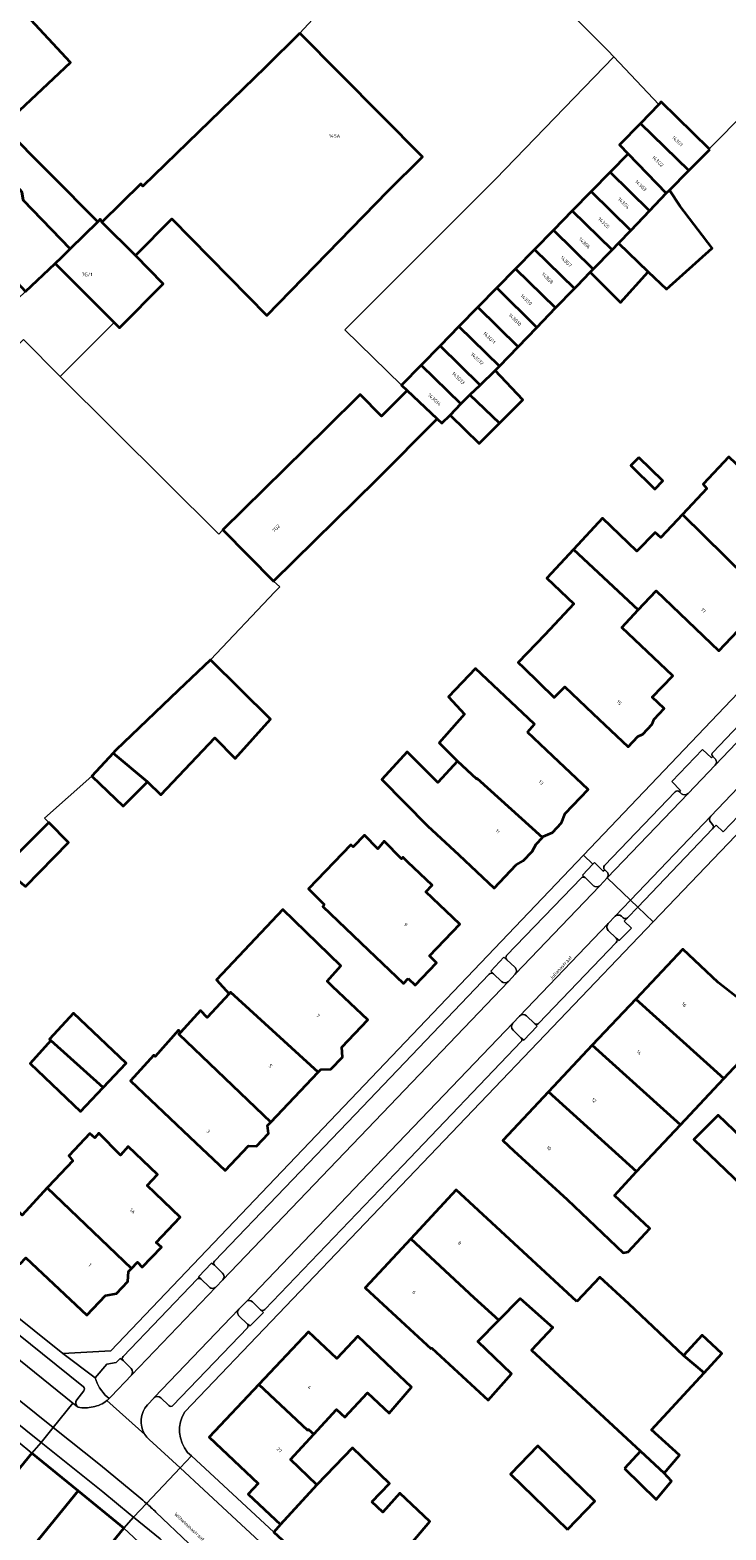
# Model space of a CAD drawing. Header units: metres. Extents: x 197700 to 204338, y 317132 to 325229.
# Tile 850 of 1056: x 202898 to 202970, y 319958 to 320112. Entities that reach past the tile are written whole.
import ezdxf
from ezdxf.enums import TextEntityAlignment as Align

# ---------------------------------------------------------------- set-up
doc = ezdxf.new("R2010")
doc.units = ezdxf.units.M
for name, color, linetype, lineweight in [('B-WE-GR-BEPLANTING_CULTUUR_HEESTERS-GV', 90, 'Continuous', 18), ('B-WE-IE-TERREINAFSCHEIDING_KUNSTMATIG_HEKWERK-G', 20, 'IE-TERREINAFSCHEIDING-KUNSTMATIG', 18), ('B-WE-IE-TERREINAFSCHEIDING_KUNSTMATIG_MUUR-G', 90, 'IE-TERREINAFSCHEIDING-KUNSTMATIG-DICHT', 18), ('B-WE-OG-BEBOUWING-GV', 7, 'Continuous', 35), ('B-WE-OG-BEBOUWING-T18', 10, 'Continuous', 18), ('B-WE-OG-TERREIN_ERF-GV', 7, 'Continuous', 18), ('B-WE-OG-TOPOGRAFIE-T18', 10, 'Continuous', 18), ('B-WE-VH-VERHARDING_BETONSTRAATSTEEN-GV', 252, 'Continuous', 18), ('B-WE-VH-VERHARDING_GESLOTEN-GV', 252, 'Continuous', 18), ('B-WE-VH-VERHARDING_STRAATBAKSTEEN-GV', 252, 'Continuous', 18), ('B-WE-VH-VERHARDING_TEGEL-GV', 252, 'Continuous', 18)]:
    doc.layers.add(name, color=color, linetype=linetype, lineweight=lineweight)
doc.styles.add('NLCS-ISO-M200-T18', font='NLCS-ISO.ttf', dxfattribs={"height": 0.36})
doc.linetypes.add('IE-TERREINAFSCHEIDING-KUNSTMATIG', pattern='A,4,[82,NLCS.SHX,S=0.75,R=90,X=0,Y=0],4,-2', length=10)
doc.linetypes.add('IE-TERREINAFSCHEIDING-KUNSTMATIG-DICHT', pattern='A,8,-1,[82,NLCS.SHX,S=0.75,R=90,X=0,Y=0],-1', length=10)

msp = doc.modelspace()

# ---------------------------------------------------------------- linework, layer by layer
at = {"layer": 'B-WE-GR-BEPLANTING_CULTUUR_HEESTERS-GV'}
for points in [[(202968.773, 320037.323), (202968.551, 320037.529), (202968.431, 320037.383), (202967.512, 320038.25), (202964.328, 320034.93), (202965.236, 320034.021), (202965.118, 320033.896)], [(202966.025, 320033.711), (202968.817, 320036.641)], [(202971.169, 320034.34), (202968.351, 320031.39)], [(202968.541, 320030.082), (202968.904, 320030.457), (202969.615, 320029.762), (202972.795, 320033.069), (202971.863, 320034.024), (202971.983, 320034.144), (202971.82, 320034.307)], [(202965.118, 320033.896), (202965.323, 320033.69)], [(202968.379, 320030.702), (202968.537, 320030.523)], [(202957.629, 320025.696), (202957.429, 320025.869), (202957.289, 320025.729), (202956.376, 320026.615), (202956.206, 320026.433), (202955.149, 320025.304), (202955.439, 320025.021), (202956.268, 320024.221)], [(202956.923, 320024.223), (202957.692, 320025.016)], [(202958.501, 320021.086), (202957.775, 320020.329)], [(202957.779, 320019.612), (202958.617, 320018.807), (202958.931, 320018.581), (202960.177, 320019.866), (202959.446, 320020.557), (202959.765, 320020.908)], [(202959.335, 320020.914), (202959.161, 320021.084)], [(202948.165, 320015.828), (202947.36, 320016.587), (202947.048, 320016.849), (202945.704, 320015.423), (202945.971, 320015.139)], [(202945.971, 320015.139), (202946.825, 320014.35)], [(202947.515, 320014.361), (202948.22, 320015.126)], [(202948.674, 320010.809), (202947.979, 320010.082)], [(202950.195, 320010.037), (202949.379, 320010.823)], [(202947.997, 320009.366), (202948.801, 320008.579), (202948.814, 320008.569), (202949.125, 320008.334), (202950.48, 320009.756), (202950.195, 320010.037)], [(202918.092, 319984.352), (202917.259, 319985.154), (202916.957, 319985.379), (202915.608, 319983.982), (202915.892, 319983.729), (202916.72, 319982.924)], [(202917.41, 319982.913), (202918.127, 319983.651)], [(202920.478, 319981.372), (202919.758, 319980.626)], [(202919.81, 319979.924), (202920.636, 319979.141), (202920.666, 319979.106), (202920.941, 319978.911), (202922.311, 319980.296), (202922.009, 319980.571), (202921.995, 319980.582), (202921.181, 319981.395)], [(202908.689, 319974.522), (202907.859, 319975.352), (202907.551, 319975.576), (202907.139, 319975.138), (202906.18, 319974.971), (202904.98, 319973.563), (202905.183, 319973.01), (202905.433, 319972.559), (202906.026, 319971.772), (202906.42, 319971.443)], [(202906.42, 319971.443), (202906.628, 319971.666), (202908.717, 319973.851)]]:
    msp.add_lwpolyline(points, dxfattribs=at)
for points in [[(202968.817, 320036.641, 0.416392), (202968.773, 320037.323)], [(202965.323, 320033.69, 0.3919083), (202966.025, 320033.711)], [(202968.351, 320031.39, 0.41259), (202968.379, 320030.702)], [(202968.537, 320030.523, -0.3991835), (202968.541, 320030.082)], [(202957.692, 320025.016, 0.3867153), (202957.629, 320025.696)], [(202956.268, 320024.221, 0.354213), (202956.923, 320024.223)], [(202957.775, 320020.329, 0.3905004), (202957.779, 320019.612)], [(202959.161, 320021.084, 0.360599), (202958.501, 320021.086)], [(202959.765, 320020.908, -0.3813305), (202959.335, 320020.914)], [(202948.22, 320015.126, 0.4344845), (202948.165, 320015.828)], [(202946.825, 320014.35, 0.3810749), (202947.515, 320014.361)], [(202949.379, 320010.823, 0.4030078), (202948.674, 320010.809)], [(202947.979, 320010.082, 0.4052082), (202947.997, 320009.366)], [(202918.127, 319983.651, 0.4119035), (202918.092, 319984.352)], [(202916.72, 319982.924, 0.4160299), (202917.41, 319982.913)], [(202921.181, 319981.395, 0.3971674), (202920.478, 319981.372)], [(202919.758, 319980.626, 0.4220919), (202919.81, 319979.924)], [(202908.717, 319973.851, 0.3935687), (202908.689, 319974.522)]]:
    msp.add_lwpolyline(points, format="xyb", dxfattribs=at)
at = {"layer": 'B-WE-IE-TERREINAFSCHEIDING_KUNSTMATIG_HEKWERK-G'}
for points in [[(202958.356, 320109.515), (202957.764, 320110.194), (202954.227, 320113.727), (202962.135, 320121.478)], [(202923.345, 320055.555), (202923.976, 320054.986), (202923.464, 320054.459)], [(202923.464, 320054.459), (202916.87, 320047.478)], [(202904.652, 320035.487), (202899.774, 320031.182)]]:
    msp.add_lwpolyline(points, dxfattribs=at)
at = {"layer": 'B-WE-IE-TERREINAFSCHEIDING_KUNSTMATIG_MUUR-G'}
msp.add_lwpolyline([(202900.221, 320030.726), (202899.774, 320031.182)], dxfattribs=at)
at = {"layer": 'B-WE-OG-BEBOUWING-GV'}
for points in [[(202889.199, 320104.77), (202894.02, 320099.61), (202897.444, 320095.639), (202897.574, 320094.765), (202902.403, 320089.766), (202905.244, 320092.561), (202895.472, 320102.389), (202902.461, 320108.949), (202895.166, 320116.759), (202891.753, 320120.413), (202882.506, 320111.778), (202888.569, 320105.299), (202888.641, 320105.367)], [(202900.86, 320088.247), (202901.51, 320088.887), (202902.403, 320089.766), (202897.574, 320094.765), (202897.444, 320095.639), (202894.02, 320099.61), (202892.469, 320098.026), (202891.043, 320097.923), (202886.858, 320102.479), (202889.199, 320104.77), (202888.641, 320105.367), (202888.569, 320105.299), (202882.506, 320111.778), (202877.524, 320107.112), (202883.692, 320100.098), (202883.882, 320100.278), (202885.651, 320098.314), (202888.56, 320095.139), (202894.392, 320089.052), (202897.813, 320085.378)], [(202926.054, 320111.967), (202922.502, 320108.448), (202909.905, 320096.222), (202909.676, 320096.455), (202905.675, 320092.523), (202909.129, 320089.095), (202912.892, 320092.865), (202922.65, 320082.909), (202935.126, 320095.705), (202938.678, 320099.224)], [(202968.268, 320099.998), (202968.195, 320100.069), (202963.242, 320104.879), (202963, 320104.631), (202961.101, 320102.678), (202966.098, 320097.826)], [(202959.838, 320099.544), (202963.775, 320095.487), (202964.086, 320095.812), (202966.098, 320097.826), (202961.101, 320102.678), (202958.963, 320100.48)], [(202963.775, 320095.487), (202959.838, 320099.544), (202957.978, 320097.644), (202962.035, 320093.671)], [(202957.978, 320097.644), (202956.034, 320095.66), (202960.113, 320091.665), (202962.035, 320093.671)], [(202956.034, 320095.66), (202954.09, 320093.675), (202958.185, 320089.665), (202958.845, 320090.342), (202960.113, 320091.665)], [(202961.908, 320087.392), (202963.794, 320085.613), (202968.487, 320089.84), (202965.154, 320094.206), (202964.086, 320095.812), (202963.775, 320095.487), (202962.035, 320093.671), (202960.113, 320091.665), (202958.845, 320090.342)], [(202900.86, 320088.247), (202906.938, 320082.181), (202907.472, 320081.649), (202911.974, 320086.155), (202909.129, 320089.095), (202905.675, 320092.523), (202905.485, 320092.803), (202905.244, 320092.561), (202902.403, 320089.766), (202901.51, 320088.887)], [(202956.245, 320087.676), (202958.185, 320089.665), (202954.09, 320093.675), (202952.146, 320091.69)], [(202952.146, 320091.69), (202950.203, 320089.705), (202954.313, 320085.68), (202954.593, 320085.97), (202955.941, 320087.363), (202956.245, 320087.676)], [(202950.203, 320089.705), (202948.259, 320087.721), (202952.383, 320083.682), (202954.313, 320085.68)], [(202958.185, 320089.665), (202956.245, 320087.676), (202955.941, 320087.363), (202957.498, 320085.803), (202959.056, 320084.243), (202961.908, 320087.392), (202958.845, 320090.342)], [(202950.452, 320081.684), (202952.383, 320083.682), (202948.259, 320087.721), (202946.315, 320085.736)], [(202948.522, 320079.687), (202950.452, 320081.684), (202946.315, 320085.736), (202944.371, 320083.751)], [(202946.591, 320077.689), (202948.522, 320079.687), (202944.371, 320083.751), (202942.428, 320081.766)], [(202946.154, 320077.236), (202946.591, 320077.689), (202942.428, 320081.766), (202940.484, 320079.782), (202944.603, 320075.747)], [(202942.625, 320073.797), (202943.538, 320074.725), (202944.603, 320075.747), (202940.484, 320079.782), (202938.54, 320077.797)], [(202938.54, 320077.797), (202936.513, 320075.727), (202937.097, 320075.179), (202940.179, 320072.284), (202940.677, 320071.816), (202941.51, 320072.663), (202942.625, 320073.797)], [(202946.154, 320077.236), (202944.603, 320075.747), (202943.538, 320074.725), (202946.587, 320071.812), (202948.993, 320074.219)], [(202928.742, 320071.286), (202918.138, 320060.842), (202923.345, 320055.555), (202933.949, 320065.999), (202940.179, 320072.284), (202937.097, 320075.179), (202934.462, 320072.555), (202932.248, 320074.778)], [(202943.538, 320074.725), (202942.625, 320073.797), (202941.51, 320072.663), (202944.5, 320069.724), (202946.587, 320071.812)], [(202960.93, 320068.291), (202960.116, 320067.456), (202962.589, 320065.042), (202963.404, 320065.876)], [(202974.767, 320054.246), (202975.252, 320053.788), (202976.327, 320053.87), (202977.403, 320055.022), (202977.403, 320056.079), (202976.922, 320056.5), (202979.642, 320059.344), (202976.029, 320062.799), (202970.219, 320068.355), (202967.551, 320065.553), (202967.948, 320065.115), (202965.444, 320062.435), (202974.273, 320053.729)], [(202965.444, 320062.435), (202963.219, 320060.052), (202962.615, 320060.584), (202960.747, 320058.646), (202957.215, 320062.037), (202954.215, 320058.811), (202960.893, 320052.603), (202962.718, 320054.552), (202969.165, 320048.387), (202971.801, 320051.144), (202972.287, 320050.687), (202973.366, 320050.762), (202974.531, 320051.917), (202974.519, 320052.976), (202974.003, 320053.447), (202974.273, 320053.729)], [(202949.069, 320046.67), (202952.241, 320043.584), (202953.34, 320044.671), (202956.211, 320041.956), (202959.844, 320038.521), (202960.836, 320039.57), (202961.344, 320039.814), (202962.316, 320040.853), (202962.541, 320041.374), (202963.552, 320042.444), (202962.302, 320043.626), (202964.435, 320045.835), (202959.195, 320050.788), (202960.893, 320052.603), (202954.215, 320058.811), (202951.488, 320055.879), (202954.242, 320053.246), (202951.274, 320050.044), (202948.515, 320047.209)], [(202910.377, 320034.898), (202911.735, 320033.559), (202917.318, 320039.454), (202919.406, 320037.308), (202923.039, 320041.346), (202916.87, 320047.478), (202913.544, 320044.306), (202907.107, 320038.166), (202907.059, 320038.114), (202906.843, 320037.877)], [(202949.501, 320040.029), (202950.215, 320040.834), (202944.119, 320046.572), (202941.348, 320043.65), (202942.989, 320041.869), (202940.407, 320038.928), (202942.266, 320037.032), (202944.253, 320035.219), (202944.294, 320035.262), (202951.023, 320029.187), (202951.112, 320029.28), (202952.066, 320029.694), (202952.995, 320030.679), (202953.366, 320031.65), (202955.715, 320034.12), (202952.092, 320037.565)], [(202910.377, 320034.898), (202906.843, 320037.877), (202904.652, 320035.487), (202907.854, 320032.397)], [(202948.333, 320026.358), (202949.05, 320026.787), (202949.974, 320027.737), (202950.364, 320028.494), (202951.023, 320029.187), (202944.294, 320035.262), (202944.253, 320035.219), (202942.266, 320037.032), (202940.242, 320034.843), (202937.109, 320037.981), (202934.48, 320035.15), (202939.184, 320030.388), (202942.421, 320027.396), (202946.044, 320023.951)], [(202897.449, 320024.453), (202897.797, 320024.145), (202902.223, 320028.684), (202900.221, 320030.726), (202897.314, 320027.795), (202895.63, 320026.066)], [(202937.204, 320014.674), (202937.915, 320013.981), (202940.122, 320016.299), (202939.411, 320016.991), (202942.515, 320020.25), (202939.016, 320023.577), (202939.67, 320024.273), (202937.173, 320026.656), (202936.66, 320027.146), (202936.507, 320026.998), (202934.748, 320028.796), (202934.085, 320028.007), (202932.72, 320029.428), (202931.54, 320028.204), (202931.308, 320028.441), (202926.94, 320023.896), (202928.566, 320022.295), (202928.406, 320022.077), (202933.096, 320017.611), (202936.717, 320014.163)], [(202929.42, 320013.858), (202928.856, 320014.393), (202930.283, 320015.972), (202924.296, 320021.757), (202917.472, 320014.518), (202918.78, 320013.109), (202918.929, 320013.27), (202927.932, 320005.021), (202928.21, 320005.315), (202929.252, 320005.341), (202930.455, 320006.564), (202930.372, 320007.594), (202933.048, 320010.417)], [(202969.115, 320014.259), (202965.475, 320017.687), (202960.634, 320012.547), (202969.684, 320004.381), (202971.807, 320006.652), (202975.666, 320003.008), (202978.234, 320005.832), (202972.245, 320011.438), (202972.43, 320011.658)], [(202918.78, 320013.109), (202916.511, 320010.667), (202915.818, 320011.368), (202913.765, 320009.122), (202913.584, 320008.924), (202923.056, 319999.88), (202927.932, 320005.021), (202918.929, 320013.27)], [(202969.684, 320004.381), (202960.634, 320012.547), (202956.155, 320007.793), (202965.223, 319999.608)], [(202905.815, 320003.466), (202908.161, 320005.953), (202902.744, 320011.093), (202900.282, 320008.425), (202900.436, 320008.278)], [(202914.71, 319998.379), (202918.356, 319994.922), (202920.752, 319997.449), (202921.594, 319997.415), (202922.834, 319998.729), (202922.728, 319999.534), (202923.056, 319999.88), (202913.584, 320008.924), (202913.765, 320009.122), (202913.576, 320009.344), (202911.164, 320006.637), (202911.029, 320006.763), (202908.634, 320004.14)], [(202900.436, 320008.278), (202898.279, 320005.934), (202903.469, 320000.978), (202905.815, 320003.466)], [(202960.722, 319994.793), (202965.223, 319999.608), (202956.155, 320007.793), (202951.633, 320002.992)], [(202959.861, 319986.526), (202962.061, 319988.929), (202958.424, 319992.334), (202960.722, 319994.793), (202951.633, 320002.992), (202946.942, 319998.011), (202948.087, 319996.932), (202953.582, 319991.91), (202959.321, 319986.432)], [(202972.319, 319992.64), (202974.812, 319995.141), (202969.115, 320000.596), (202966.621, 319998.094)], [(202900.162, 319993.227), (202900.051, 319993.109), (202908.713, 319984.828), (202909.329, 319985.472), (202909.81, 319984.969), (202911.799, 319987.025), (202911.279, 319987.512), (202913.747, 319990.092), (202910.329, 319993.361), (202911.407, 319994.488), (202908.372, 319997.391), (202907.576, 319996.476), (202905.358, 319998.74), (202904.952, 319998.284), (202904.443, 319998.726), (202902.275, 319996.403), (202902.685, 319995.92)], [(202894.659, 319992.938), (202892.067, 319990.159), (202897.259, 319985.318), (202897.845, 319985.937), (202904.119, 319980.025), (202906.064, 319982.059), (202907.171, 319982.251), (202908.34, 319983.48), (202908.425, 319984.527), (202908.713, 319984.828), (202900.051, 319993.109), (202897.457, 319990.328)], [(202954.562, 319981.419), (202945.802, 319989.534), (202942.134, 319992.932), (202937.461, 319987.887), (202944.009, 319981.809), (202946.52, 319979.491), (202948.735, 319981.75), (202952.088, 319978.76), (202949.889, 319976.404), (202961.115, 319966.018), (202963.551, 319963.764), (202965.139, 319965.613), (202962.246, 319968.231), (202967.672, 319974.089), (202965.533, 319975.874), (202959.908, 319981.178), (202956.945, 319983.929)], [(202939.571, 319976.56), (202939.647, 319976.639), (202945.435, 319971.265), (202947.83, 319973.976), (202944.366, 319977.294), (202946.52, 319979.491), (202944.009, 319981.809), (202937.461, 319987.887), (202932.787, 319982.841), (202936.456, 319979.444)], [(202921.818, 319972.875), (202926.854, 319968.183), (202926.929, 319968.264), (202927.487, 319967.763), (202929.831, 319970.305), (202930.693, 319969.522), (202933.018, 319972.043), (202935.233, 319969.936), (202937.545, 319972.617), (202935.644, 319974.411), (202932.008, 319977.843), (202929.846, 319975.553), (202926.937, 319978.298)], [(202967.672, 319974.089), (202969.498, 319976.061), (202967.459, 319977.946), (202965.533, 319975.874)], [(202927.796, 319962.544), (202925.1, 319965.175), (202927.487, 319967.763), (202926.929, 319968.264), (202926.854, 319968.183), (202921.818, 319972.875), (202916.712, 319967.466), (202921.757, 319962.7), (202920.729, 319961.609), (202924.069, 319958.462)], [(202933.466, 319960.826), (202935.274, 319962.704), (202931.471, 319966.363), (202929.661, 319964.482), (202927.796, 319962.544), (202924.069, 319958.462), (202923.382, 319957.703), (202929.494, 319952.053), (202933.173, 319956.033), (202935.145, 319954.263), (202937.349, 319956.677), (202937.526, 319956.524), (202939.435, 319958.798), (202936.328, 319961.689), (202934.585, 319959.751)], [(202953.597, 319957.975), (202956.417, 319960.871), (202950.542, 319966.562), (202947.722, 319963.665)], [(202959.472, 319964.253), (202962.745, 319961.066), (202964.301, 319962.95), (202963.551, 319963.764), (202961.115, 319966.018)], [(202895.301, 319961.95), (202892.7, 319958.754), (202894.319, 319957.297), (202893.304, 319956.05), (202891.625, 319957.417), (202887.826, 319952.747), (202892.578, 319948.872), (202903.235, 319961.94), (202898.457, 319965.828)], [(202902.099, 319950.923), (202904.789, 319954.228), (202907.945, 319958.106), (202903.235, 319961.94), (202892.578, 319948.872), (202888.813, 319944.256), (202891.619, 319941.967), (202894.648, 319945.681), (202899.362, 319951.53), (202898.857, 319951.985), (202899.613, 319952.936)]]:
    msp.add_lwpolyline(points, close=True, dxfattribs=at)
at = {"layer": 'B-WE-OG-TERREIN_ERF-GV'}
for points in [[(202895.166, 320116.759), (202902.461, 320108.949), (202895.472, 320102.389), (202905.244, 320092.561), (202905.485, 320092.803), (202905.675, 320092.523), (202909.676, 320096.455), (202909.905, 320096.222), (202922.502, 320108.448), (202926.054, 320111.967), (202932.67, 320119.119)], [(202975.898, 320107.84), (202968.195, 320100.069), (202968.268, 320099.998), (202966.098, 320097.826), (202964.086, 320095.812), (202965.154, 320094.206), (202968.487, 320089.84), (202963.794, 320085.613), (202961.908, 320087.392), (202959.056, 320084.243), (202957.498, 320085.803), (202955.941, 320087.363), (202954.593, 320085.97), (202954.313, 320085.68), (202952.383, 320083.682), (202950.452, 320081.684), (202948.522, 320079.687), (202946.591, 320077.689), (202946.154, 320077.236), (202948.993, 320074.219), (202946.587, 320071.812), (202944.5, 320069.724), (202941.51, 320072.663), (202940.677, 320071.816), (202940.179, 320072.284), (202933.949, 320065.999), (202923.345, 320055.555), (202923.976, 320054.986), (202923.464, 320054.459), (202916.87, 320047.478), (202923.039, 320041.346), (202919.406, 320037.308), (202917.318, 320039.454), (202911.735, 320033.559), (202910.377, 320034.898), (202907.854, 320032.397), (202904.652, 320035.487), (202899.774, 320031.182), (202900.221, 320030.726), (202902.223, 320028.684), (202897.797, 320024.145)], [(202897.314, 320027.795), (202900.221, 320030.726), (202899.774, 320031.182), (202904.652, 320035.487), (202906.843, 320037.877), (202907.059, 320038.114), (202907.107, 320038.166), (202913.544, 320044.306), (202916.87, 320047.478), (202923.464, 320054.459), (202923.976, 320054.986), (202923.345, 320055.555), (202918.138, 320060.842), (202917.713, 320060.404), (202901.395, 320076.64), (202897.595, 320080.434)], [(202971.801, 320051.144), (202969.165, 320048.387), (202962.718, 320054.552), (202960.893, 320052.603), (202959.195, 320050.788), (202964.435, 320045.835), (202962.302, 320043.626), (202963.552, 320042.444), (202962.541, 320041.374), (202962.316, 320040.853), (202961.344, 320039.814), (202960.836, 320039.57), (202959.844, 320038.521), (202956.211, 320041.956), (202953.34, 320044.671), (202952.241, 320043.584), (202949.069, 320046.67), (202948.515, 320047.209), (202951.274, 320050.044), (202954.242, 320053.246), (202951.488, 320055.879), (202954.215, 320058.811), (202957.215, 320062.037), (202960.747, 320058.646), (202962.615, 320060.584), (202963.219, 320060.052), (202965.444, 320062.435), (202967.948, 320065.115), (202967.551, 320065.553), (202970.219, 320068.355)], [(202841.398, 320024.373), (202901.657, 319976.064), (202906.596, 319976.354), (202955.238, 320027.357), (202985.697, 320059.294)], [(202980.185, 320039.064), (202962.43, 320020.497), (202914.205, 319970.065)], [(202897.457, 319990.328), (202900.051, 319993.109), (202900.162, 319993.227), (202902.685, 319995.92), (202902.275, 319996.403), (202904.443, 319998.726), (202904.952, 319998.284), (202905.358, 319998.74), (202907.576, 319996.476), (202908.372, 319997.391), (202911.407, 319994.488), (202910.329, 319993.361), (202913.747, 319990.092), (202911.279, 319987.512), (202911.799, 319987.025), (202909.81, 319984.969), (202909.329, 319985.472), (202908.713, 319984.828), (202908.425, 319984.527), (202908.34, 319983.48), (202907.171, 319982.251), (202906.064, 319982.059), (202904.119, 319980.025), (202897.845, 319985.937)], [(202914.502, 319965.894), (202914.89, 319965.536), (202923.382, 319957.703), (202924.069, 319958.462), (202920.729, 319961.609), (202921.757, 319962.7), (202916.712, 319967.466), (202921.818, 319972.875), (202926.937, 319978.298), (202929.846, 319975.553), (202932.008, 319977.843), (202935.644, 319974.411), (202937.545, 319972.617), (202935.233, 319969.936), (202933.018, 319972.043), (202930.693, 319969.522), (202929.831, 319970.305), (202927.487, 319967.763), (202925.1, 319965.175), (202927.796, 319962.544), (202929.661, 319964.482), (202931.471, 319966.363), (202935.274, 319962.704), (202933.466, 319960.826), (202934.585, 319959.751), (202936.328, 319961.689), (202939.435, 319958.798), (202937.526, 319956.524)], [(202894.319, 319957.297), (202892.7, 319958.754), (202895.301, 319961.95), (202898.457, 319965.828), (202895.636, 319968.165), (202892.507, 319964.266), (202888.66, 319959.472), (202885.714, 319955.801)], [(202910.975, 319955.264), (202907.945, 319958.106), (202904.789, 319954.228)]]:
    msp.add_lwpolyline(points, dxfattribs=at)
for points in [[(202960.116, 320067.456), (202960.93, 320068.291), (202963.404, 320065.876), (202962.589, 320065.042)], [(202950.364, 320028.494), (202949.974, 320027.737), (202949.05, 320026.787), (202948.333, 320026.358), (202946.044, 320023.951), (202942.421, 320027.396), (202939.184, 320030.388), (202934.48, 320035.15), (202937.109, 320037.981), (202940.242, 320034.843), (202942.266, 320037.032), (202940.407, 320038.928), (202942.989, 320041.869), (202941.348, 320043.65), (202944.119, 320046.572), (202950.215, 320040.834), (202949.501, 320040.029), (202952.092, 320037.565), (202955.715, 320034.12), (202953.366, 320031.65), (202952.995, 320030.679), (202952.066, 320029.694), (202951.112, 320029.28), (202951.023, 320029.187)], [(202939.411, 320016.991), (202940.122, 320016.299), (202937.915, 320013.981), (202937.204, 320014.674), (202936.717, 320014.163), (202933.096, 320017.611), (202928.406, 320022.077), (202928.566, 320022.295), (202926.94, 320023.896), (202931.308, 320028.441), (202931.54, 320028.204), (202932.72, 320029.428), (202934.085, 320028.007), (202934.748, 320028.796), (202936.507, 320026.998), (202936.66, 320027.146), (202937.173, 320026.656), (202939.67, 320024.273), (202939.016, 320023.577), (202942.515, 320020.25)], [(202920.752, 319997.449), (202918.356, 319994.922), (202914.71, 319998.379), (202908.634, 320004.14), (202911.029, 320006.763), (202911.164, 320006.637), (202913.576, 320009.344), (202913.765, 320009.122), (202915.818, 320011.368), (202916.511, 320010.667), (202918.78, 320013.109), (202917.472, 320014.518), (202924.296, 320021.757), (202930.283, 320015.972), (202928.856, 320014.393), (202929.42, 320013.858), (202933.048, 320010.417), (202930.372, 320007.594), (202930.455, 320006.564), (202929.252, 320005.341), (202928.21, 320005.315), (202927.932, 320005.021), (202923.056, 319999.88), (202922.728, 319999.534), (202922.834, 319998.729), (202921.594, 319997.415)], [(202960.634, 320012.547), (202965.475, 320017.687), (202969.115, 320014.259), (202972.43, 320011.658), (202972.245, 320011.438), (202978.234, 320005.832), (202975.666, 320003.008), (202971.807, 320006.652), (202969.684, 320004.381), (202965.223, 319999.608), (202960.722, 319994.793), (202958.424, 319992.334), (202962.061, 319988.929), (202959.861, 319986.526), (202959.321, 319986.432), (202953.582, 319991.91), (202948.087, 319996.932), (202946.942, 319998.011), (202951.633, 320002.992), (202956.155, 320007.793)], [(202905.815, 320003.466), (202903.469, 320000.978), (202898.279, 320005.934), (202900.436, 320008.278), (202900.282, 320008.425), (202902.744, 320011.093), (202908.161, 320005.953)], [(202972.319, 319992.64), (202966.621, 319998.094), (202969.115, 320000.596), (202974.812, 319995.141)], [(202945.802, 319989.534), (202954.562, 319981.419), (202956.945, 319983.929), (202959.908, 319981.178), (202965.533, 319975.874), (202967.459, 319977.946), (202969.498, 319976.061), (202967.672, 319974.089), (202962.246, 319968.231), (202965.139, 319965.613), (202963.551, 319963.764), (202964.301, 319962.95), (202962.745, 319961.066), (202959.472, 319964.253), (202961.115, 319966.018), (202949.889, 319976.404), (202952.088, 319978.76), (202948.735, 319981.75), (202946.52, 319979.491), (202944.366, 319977.294), (202947.83, 319973.976), (202945.435, 319971.265), (202939.647, 319976.639), (202939.571, 319976.56), (202936.456, 319979.444), (202932.787, 319982.841), (202937.461, 319987.887), (202942.134, 319992.932)], [(202953.597, 319957.975), (202947.722, 319963.665), (202950.542, 319966.562), (202956.417, 319960.871)]]:
    msp.add_lwpolyline(points, close=True, dxfattribs=at)
msp.add_lwpolyline([(202914.205, 319970.065, 0.3243938), (202914.502, 319965.894)], format="xyb", dxfattribs=at)
at = {"layer": 'B-WE-VH-VERHARDING_BETONSTRAATSTEEN-GV'}
for points in [[(202913.724, 319964.301), (202910.275, 319960.647)], [(202958.503, 319922.769), (202957.457, 319921.629), (202956.567, 319922.377), (202955.281, 319923.458), (202953.83, 319924.797), (202952.618, 319925.916), (202933.866, 319943.224), (202932.842, 319946.394), (202932.904, 319946.49), (202916.171, 319962.053), (202913.724, 319964.301)], [(202911.24, 319959.751), (202914.621, 319956.537), (202953.551, 319920.555), (202955.504, 319918.517), (202957.232, 319916.286), (202960.591, 319911.438), (202964.823, 319914.345), (202961.269, 319919.382)]]:
    msp.add_lwpolyline(points, dxfattribs=at)
msp.add_lwpolyline([(202910.275, 319960.647, -0.0166547), (202911.24, 319959.751)], format="xyb", dxfattribs=at)
at = {"layer": 'B-WE-VH-VERHARDING_GESLOTEN-GV'}
for points in [[(202932.67, 320119.119), (202926.054, 320111.967), (202938.678, 320099.224), (202935.126, 320095.705), (202922.65, 320082.909), (202912.892, 320092.865), (202909.129, 320089.095), (202911.974, 320086.155), (202907.472, 320081.649), (202906.938, 320082.181), (202901.395, 320076.64), (202917.713, 320060.404), (202918.138, 320060.842), (202928.742, 320071.286), (202932.248, 320074.778), (202934.462, 320072.555), (202937.097, 320075.179), (202936.513, 320075.727), (202930.672, 320081.44), (202946.19, 320096.939), (202958.356, 320109.515), (202963, 320104.631), (202963.242, 320104.879), (202968.195, 320100.069), (202975.898, 320107.84)], [(202903.222, 319970.559), (202903.135, 319970.629), (202902.698, 319970.981), (202900.677, 319968.476), (202905.547, 319964.583), (202909.467, 319961.317)], [(202910.106, 319967.73), (202906.186, 319971.224)], [(202910.275, 319960.647), (202913.724, 319964.301), (202910.526, 319967.238)]]:
    msp.add_lwpolyline(points, dxfattribs=at)
for points in [[(202956.034, 320095.66), (202957.978, 320097.644), (202959.838, 320099.544), (202958.963, 320100.48), (202961.101, 320102.678), (202963, 320104.631), (202958.356, 320109.515), (202946.19, 320096.939), (202930.672, 320081.44), (202936.513, 320075.727), (202938.54, 320077.797), (202940.484, 320079.782), (202942.428, 320081.766), (202944.371, 320083.751), (202946.315, 320085.736), (202948.259, 320087.721), (202950.203, 320089.705), (202952.146, 320091.69), (202954.09, 320093.675)], [(202906.938, 320082.181), (202900.86, 320088.247), (202897.813, 320085.378), (202893.887, 320081.682), (202889.271, 320077.336), (202881.977, 320070.47), (202881.987, 320070.101), (202873.078, 320061.511), (202859.174, 320047.806), (202855.08, 320043.835), (202851.58, 320040.44), (202848.517, 320037.237), (202838.531, 320026.672), (202841.398, 320024.373), (202844.753, 320028.917), (202861.246, 320045.273), (202875.376, 320059.032), (202882.482, 320065.951), (202897.595, 320080.434), (202901.395, 320076.64)]]:
    msp.add_lwpolyline(points, close=True, dxfattribs=at)
for points in [[(202906.186, 319971.224, -0.1410217), (202904.762, 319970.597)], [(202904.762, 319970.597, -0.1310904), (202903.222, 319970.559)], [(202910.526, 319967.238, -0.0653837), (202910.106, 319967.73)], [(202909.467, 319961.317, -0.0121986), (202910.275, 319960.647)]]:
    msp.add_lwpolyline(points, format="xyb", dxfattribs=at)
at = {"layer": 'B-WE-VH-VERHARDING_STRAATBAKSTEEN-GV'}
for points in [[(203008.372, 320082.991), (203005.422, 320079.89), (202994.927, 320068.98), (202990.404, 320064.233), (202985.697, 320059.294), (202955.238, 320027.357), (202956.206, 320026.433), (202956.376, 320026.615), (202957.289, 320025.729), (202957.429, 320025.869)], [(202971.983, 320034.144), (202971.863, 320034.024), (202972.795, 320033.069), (202969.615, 320029.762), (202968.904, 320030.457), (202968.541, 320030.082), (202960.831, 320022.022), (202962.43, 320020.497), (202980.185, 320039.064), (202984.379, 320043.477), (202988.547, 320047.863), (202989.963, 320049.282)], [(202968.556, 320037.943), (202975.436, 320045.139)], [(202975.436, 320045.139), (202968.556, 320037.943)], [(202968.817, 320036.641), (202976.776, 320044.971)], [(202965.118, 320033.896), (202965.236, 320034.021), (202964.328, 320034.93), (202967.512, 320038.25), (202968.431, 320037.383), (202968.551, 320037.529)], [(202968.551, 320037.529), (202968.773, 320037.323)], [(202957.423, 320026.312), (202964.684, 320033.892)], [(202964.684, 320033.892), (202957.423, 320026.312)], [(202957.692, 320025.016), (202966.025, 320033.711)], [(202965.323, 320033.69), (202965.118, 320033.896)], [(202968.351, 320031.39), (202960.08, 320022.738), (202960.831, 320022.022), (202968.541, 320030.082)], [(202968.537, 320030.523), (202968.379, 320030.702)], [(202955.439, 320025.021), (202955.149, 320025.304), (202956.206, 320026.433), (202955.238, 320027.357), (202906.596, 319976.354), (202901.657, 319976.064)], [(202910.363, 319970.789), (202911.041, 319971.519), (202911.058, 319971.533), (202919.758, 319980.626), (202920.478, 319981.372), (202935.375, 319996.932), (202947.979, 320010.082), (202948.674, 320010.809), (202957.775, 320020.329), (202958.501, 320021.086), (202960.08, 320022.738), (202957.692, 320025.016), (202956.923, 320024.223), (202948.22, 320015.126), (202947.515, 320014.361), (202933, 319999.201), (202918.127, 319983.651), (202917.41, 319982.913), (202908.717, 319973.851), (202906.628, 319971.666), (202906.42, 319971.443)], [(202947.338, 320017.03), (202955.029, 320025.039)], [(202955.029, 320025.039), (202947.338, 320017.03)], [(202956.268, 320024.221), (202955.439, 320025.021)], [(202957.429, 320025.869), (202957.629, 320025.696)], [(202948.22, 320015.126), (202956.923, 320024.223)], [(202914.205, 319970.065), (202962.43, 320020.497), (202960.831, 320022.022), (202959.765, 320020.908), (202959.446, 320020.557), (202960.177, 320019.866), (202958.931, 320018.581), (202958.617, 320018.807)], [(202959.765, 320020.908), (202960.831, 320022.022), (202960.08, 320022.738), (202958.501, 320021.086)], [(202957.775, 320020.329), (202948.674, 320010.809)], [(202959.161, 320021.084), (202959.335, 320020.914)], [(202958.617, 320018.807), (202957.779, 320019.612)], [(202958.624, 320018.388), (202950.618, 320010.042)], [(202950.618, 320010.042), (202958.624, 320018.388)], [(202945.971, 320015.139), (202945.704, 320015.423), (202947.048, 320016.849), (202947.36, 320016.587)], [(202947.36, 320016.587), (202948.165, 320015.828)], [(202917.271, 319985.584), (202931.738, 320000.681), (202945.54, 320015.124)], [(202945.54, 320015.124), (202931.738, 320000.681), (202917.271, 319985.584)], [(202918.127, 319983.651), (202933, 319999.201), (202947.515, 320014.361)], [(202946.825, 320014.35), (202945.971, 320015.139)], [(202949.379, 320010.823), (202950.195, 320010.037)], [(202900.677, 319968.476), (202887.869, 319978.713), (202867.028, 319995.453), (202849.578, 320009.45)], [(202947.979, 320010.082), (202935.375, 319996.932), (202920.478, 319981.372)], [(202948.814, 320008.569), (202948.801, 320008.579), (202947.997, 320009.366)], [(202950.195, 320010.037), (202950.48, 320009.756), (202949.125, 320008.334), (202948.814, 320008.569)], [(202922.435, 319980.588), (202936.655, 319995.413), (202948.834, 320008.169)], [(202948.834, 320008.169), (202936.655, 319995.413), (202922.435, 319980.588)], [(202848.858, 320007.48), (202865.734, 319993.983), (202886.581, 319977.193), (202899.419, 319966.918), (202900.677, 319968.476)], [(202903.796, 319972.639), (202894.083, 319980.439), (202882.821, 319989.491)], [(202881.042, 319988.402), (202892.599, 319979.1), (202902.698, 319970.981), (202903.135, 319970.629)], [(202915.892, 319983.729), (202915.608, 319983.982), (202916.957, 319985.379), (202917.259, 319985.154)], [(202917.259, 319985.154), (202918.092, 319984.352)], [(202915.469, 319983.725), (202907.863, 319975.759)], [(202907.863, 319975.759), (202915.469, 319983.725)], [(202916.72, 319982.924), (202915.892, 319983.729)], [(202908.717, 319973.851), (202917.41, 319982.913)], [(202919.758, 319980.626), (202911.058, 319971.533)], [(202920.666, 319979.106), (202920.636, 319979.141), (202919.81, 319979.924)], [(202922.009, 319980.571), (202922.311, 319980.296), (202920.941, 319978.911), (202920.666, 319979.106)], [(202921.181, 319981.395), (202921.995, 319980.582), (202922.009, 319980.571)], [(202912.99, 319970.734), (202920.648, 319978.726)], [(202920.648, 319978.726), (202912.99, 319970.734)], [(202901.657, 319976.064), (202904.98, 319973.563), (202906.18, 319974.971), (202907.139, 319975.138), (202907.551, 319975.576), (202907.859, 319975.352)], [(202907.859, 319975.352), (202908.689, 319974.522)], [(202903.08, 319971.293), (202903.824, 319972.221)], [(202906.186, 319971.224), (202910.106, 319967.73)], [(202911.058, 319971.533), (202911.041, 319971.519), (202910.363, 319970.789)], [(202911.748, 319971.526), (202912.576, 319970.726)], [(202912.576, 319970.726), (202911.748, 319971.526)], [(202900.677, 319968.476), (202899.419, 319966.918), (202905.77, 319961.834), (202908.575, 319959.512), (202908.933, 319959.225), (202910.275, 319960.647)], [(202909.467, 319961.317), (202905.547, 319964.583), (202900.677, 319968.476)], [(202910.526, 319967.238), (202913.724, 319964.301), (202914.89, 319965.536), (202914.502, 319965.894)], [(202910.275, 319960.647), (202908.933, 319959.225), (202911.681, 319957.018), (202914.366, 319954.56), (202931.246, 319938.89), (202951.817, 319919.898), (202952.017, 319919.821), (202952.214, 319919.906), (202952.85, 319920.542), (202953.197, 319920.69), (202953.551, 319920.555), (202914.621, 319956.537), (202911.24, 319959.751)]]:
    msp.add_lwpolyline(points, dxfattribs=at)
msp.add_lwpolyline([(202849.578, 320009.45), (202867.028, 319995.453), (202887.869, 319978.713), (202900.677, 319968.476), (202902.698, 319970.981), (202892.599, 319979.1), (202881.042, 319988.402), (202880.98, 319988.452), (202880.193, 319989.059), (202880.137, 319989.104), (202866.555, 319999.994), (202841.878, 320019.809), (202841.833, 320019.845), (202841.059, 320020.446), (202841.007, 320020.488), (202835.023, 320025.297), (202834.217, 320025.936), (202825.347, 320033.058), (202813.163, 320042.854), (202811.211, 320040.412), (202829.856, 320025.273), (202848.723, 320010.132)], close=True, dxfattribs=at)
for points in [[(202968.551, 320037.529, -0.3889572), (202968.556, 320037.943)], [(202968.556, 320037.943, 0.3889572), (202968.551, 320037.529)], [(202968.773, 320037.323, -0.416392), (202968.817, 320036.641)], [(202964.684, 320033.892, -0.3549711), (202965.118, 320033.896)], [(202965.118, 320033.896, 0.3549711), (202964.684, 320033.892)], [(202966.025, 320033.711, -0.3919083), (202965.323, 320033.69)], [(202968.379, 320030.702, -0.41259), (202968.351, 320031.39)], [(202968.541, 320030.082, 0.3991835), (202968.537, 320030.523)], [(202957.429, 320025.869, -0.406497), (202957.423, 320026.312)], [(202957.423, 320026.312, 0.406497), (202957.429, 320025.869)], [(202955.029, 320025.039, -0.3414478), (202955.439, 320025.021)], [(202955.439, 320025.021, 0.3414478), (202955.029, 320025.039)], [(202957.629, 320025.696, -0.3867153), (202957.692, 320025.016)], [(202956.923, 320024.223, -0.354213), (202956.268, 320024.221)], [(202957.779, 320019.612, -0.3905004), (202957.775, 320020.329)], [(202958.501, 320021.086, -0.360599), (202959.161, 320021.084)], [(202959.335, 320020.914, 0.3813305), (202959.765, 320020.908)], [(202958.617, 320018.807, -0.427296), (202958.624, 320018.388)], [(202958.624, 320018.388, 0.427296), (202958.617, 320018.807)], [(202947.36, 320016.587, -0.3752874), (202947.338, 320017.03)], [(202947.338, 320017.03, 0.3752874), (202947.36, 320016.587)], [(202948.165, 320015.828, -0.4344845), (202948.22, 320015.126)], [(202945.54, 320015.124, -0.4336159), (202945.971, 320015.139)], [(202945.971, 320015.139, 0.4336159), (202945.54, 320015.124)], [(202947.515, 320014.361, -0.3810749), (202946.825, 320014.35)], [(202948.674, 320010.809, -0.4030078), (202949.379, 320010.823)], [(202947.997, 320009.366, -0.4052082), (202947.979, 320010.082)], [(202950.618, 320010.042, -0.4043558), (202950.195, 320010.037)], [(202950.195, 320010.037, 0.4043558), (202950.618, 320010.042)], [(202948.834, 320008.169, 0.450127), (202948.814, 320008.569)], [(202948.814, 320008.569, -0.450127), (202948.834, 320008.169)], [(202917.259, 319985.154, -0.4048736), (202917.271, 319985.584)], [(202917.271, 319985.584, 0.4048736), (202917.259, 319985.154)], [(202915.892, 319983.729, 0.3737011), (202915.469, 319983.725)], [(202915.469, 319983.725, -0.3737011), (202915.892, 319983.729)], [(202918.092, 319984.352, -0.4119035), (202918.127, 319983.651)], [(202917.41, 319982.913, -0.4160299), (202916.72, 319982.924)], [(202920.478, 319981.372, -0.3971674), (202921.181, 319981.395)], [(202919.81, 319979.924, -0.4220919), (202919.758, 319980.626)], [(202922.009, 319980.571, 0.3685199), (202922.435, 319980.588)], [(202922.435, 319980.588, -0.3685199), (202922.009, 319980.571)], [(202920.648, 319978.726, 0.3525886), (202920.666, 319979.106)], [(202920.666, 319979.106, -0.3525886), (202920.648, 319978.726)], [(202907.863, 319975.759, 0.4620154), (202907.859, 319975.352)], [(202907.859, 319975.352, -0.4620154), (202907.863, 319975.759)], [(202908.689, 319974.522, -0.3935687), (202908.717, 319973.851)], [(202903.824, 319972.221, 0.2972612), (202903.796, 319972.639)], [(202903.135, 319970.629, -0.3686955), (202903.08, 319971.293)], [(202906.42, 319971.443, -0.0287392), (202906.186, 319971.224)], [(202910.106, 319967.73, -0.3428917), (202910.363, 319970.789)], [(202910.363, 319970.789, 0.3428917), (202910.106, 319967.73)], [(202911.058, 319971.533, -0.349269), (202911.748, 319971.526)], [(202911.748, 319971.526, 0.349269), (202911.058, 319971.533)], [(202912.576, 319970.726, 0.5074669), (202912.99, 319970.734)], [(202912.99, 319970.734, -0.5074669), (202912.576, 319970.726)], [(202914.502, 319965.894, -0.3243938), (202914.205, 319970.065)], [(202910.106, 319967.73, 0.0653837), (202910.526, 319967.238)], [(202910.275, 319960.647, 0.0121986), (202909.467, 319961.317)], [(202911.24, 319959.751, 0.0166547), (202910.275, 319960.647)]]:
    msp.add_lwpolyline(points, format="xyb", dxfattribs=at)
at = {"layer": 'B-WE-VH-VERHARDING_TEGEL-GV'}
for points in [[(202977.866, 320041.362), (202978.609, 320042.141), (202987.989, 320051.984), (202998.907, 320063.509), (203010.659, 320075.663), (203010.753, 320075.76), (203012.94, 320078.107), (203013.839, 320078.957), (203011.92, 320081.72), (203011.012, 320080.79), (203008.419, 320077.999), (202994.041, 320063.025), (202993.334, 320062.271), (202985.137, 320053.673), (202977.508, 320045.758), (202977.457, 320045.706), (202976.776, 320044.971), (202968.817, 320036.641), (202966.025, 320033.711), (202957.692, 320025.016), (202960.08, 320022.738), (202968.351, 320031.39), (202971.169, 320034.34)], [(202907.945, 319958.106), (202908.933, 319959.225), (202908.575, 319959.512), (202905.77, 319961.834), (202899.419, 319966.918), (202898.457, 319965.828), (202903.235, 319961.94)]]:
    msp.add_lwpolyline(points, close=True, dxfattribs=at)
for points in [[(202904.98, 319973.563), (202901.657, 319976.064), (202841.398, 320024.373), (202838.531, 320026.672), (202829.777, 320033.69), (202815.165, 320045.415), (202814.251, 320044.217)], [(202809.974, 320038.888), (202808.947, 320037.716), (202812.837, 320034.572), (202830.99, 320020.151), (202835.749, 320016.306), (202840.472, 320012.49), (202844.302, 320009.403), (202848.933, 320005.663), (202853.348, 320002.096), (202857.784, 319998.513), (202862.452, 319994.743), (202866.995, 319991.151), (202871.538, 319987.506), (202876.043, 319983.89), (202880.529, 319980.29), (202884.918, 319976.767), (202891.001, 319971.885), (202895.636, 319968.165), (202898.457, 319965.828)], [(202898.457, 319965.828), (202899.419, 319966.918), (202886.581, 319977.193), (202865.734, 319993.983), (202848.858, 320007.48)], [(202882.821, 319989.491), (202894.083, 319980.439), (202903.796, 319972.639)], [(202903.824, 319972.221), (202903.08, 319971.293)], [(202906.42, 319971.443), (202906.026, 319971.772), (202905.433, 319972.559), (202905.183, 319973.01), (202904.98, 319973.563)], [(202903.135, 319970.629), (202903.222, 319970.559)], [(202949.686, 319933.401), (202944.578, 319938.12), (202939.518, 319942.795), (202934.766, 319947.185), (202937.227, 319949.853), (202933.905, 319952.918), (202935.145, 319954.263), (202933.173, 319956.033), (202929.494, 319952.053), (202923.382, 319957.703), (202914.89, 319965.536), (202913.724, 319964.301), (202916.171, 319962.053), (202932.904, 319946.49), (202953.802, 319927.205), (202955.014, 319926.086), (202956.457, 319924.755)], [(202956.261, 319908.424), (202960.591, 319911.438), (202957.232, 319916.286), (202955.504, 319918.517), (202953.551, 319920.555), (202953.197, 319920.69), (202952.85, 319920.542), (202952.214, 319919.906), (202952.017, 319919.821), (202951.817, 319919.898), (202931.246, 319938.89), (202914.366, 319954.56), (202911.681, 319957.018), (202908.933, 319959.225), (202907.945, 319958.106), (202910.975, 319955.264), (202915.457, 319951.143), (202919.601, 319947.334), (202923.855, 319943.422), (202927.981, 319939.63), (202929.468, 319938.248), (202934.923, 319933.196), (202939.757, 319928.72), (202944.261, 319924.548)]]:
    msp.add_lwpolyline(points, dxfattribs=at)
for points in [[(202903.796, 319972.639, -0.2972612), (202903.824, 319972.221)], [(202903.08, 319971.293, 0.3686955), (202903.135, 319970.629)], [(202904.762, 319970.597, 0.1410217), (202906.186, 319971.224)], [(202906.186, 319971.224, 0.0287392), (202906.42, 319971.443)], [(202903.222, 319970.559, 0.1310904), (202904.762, 319970.597)]]:
    msp.add_lwpolyline(points, format="xyb", dxfattribs=at)

# ---------------------------------------------------------------- texts
at = {"layer": 'B-WE-OG-BEBOUWING-T18', "style": 'NLCS-ISO-M200-T18'}
for s, p in [('145A', (202929.63, 320101.377)), ('7G/1', (202904.148, 320087.124))]:
    msp.add_text(s, height=0.36, dxfattribs=at).set_placement(p, align=Align.MIDDLE)
for s, rotation, p in [('143G1', 315.8, (202964.918, 320100.866)), ('143G2', 315.8, (202962.899, 320098.79)), ('143G3', 315.6, (202961.15, 320096.271)), ('143G4', 315.6, (202959.389, 320094.47)), ('143G5', 315.6, (202957.351, 320092.438)), ('143G6', 315.6, (202955.359, 320090.358)), ('143G7', 315.6, (202953.464, 320088.469)), ('143G8', 315.6, (202951.546, 320086.744)), ('143G9', 315.6, (202949.365, 320084.522)), ('143G10', 315.6, (202948.201, 320082.467)), ('143G11', 315.6, (202945.562, 320080.625)), ('143G12', 315.6, (202944.313, 320078.449)), ('143G13', 315.6, (202942.37, 320076.465)), ('143G14', 316.8, (202939.914, 320074.248)), ('7G2', 44.6, (202923.591, 320061.005)), ('17', 316.3, (202967.592, 320052.53)), ('15', 316.9, (202958.909, 320043.066)), ('13', 316.5, (202950.877, 320034.838)), ('11', 315.8, (202946.409, 320029.809)), ('9', 316.4, (202936.956, 320020.214)), ('7', 316.6, (202927.933, 320010.835)), ('16', 316.8, (202965.593, 320011.978)), ('14', 316.8, (202960.959, 320007.059)), ('5', 316.6, (202923.035, 320005.671)), ('12', 316.8, (202956.326, 320002.14)), ('3', 316.5, (202916.651, 319998.938)), ('10', 316.8, (202951.693, 319997.221)), ('1A', 316.3, (202908.819, 319990.727)), ('8', 317.2, (202942.498, 319987.438)), ('1', 316.5, (202904.443, 319985.187)), ('6', 317.2, (202937.824, 319982.392)), ('4', 316.7, (202927.05, 319972.59)), ('27', 316.7, (202923.943, 319966.138))]:
    msp.add_text(s, height=0.36, rotation=rotation, dxfattribs=at).set_placement(p, align=Align.MIDDLE)
at = {"layer": 'B-WE-OG-TOPOGRAFIE-T18', "style": 'NLCS-ISO-M200-T18'}
for s, rotation, p in [('Julianastraat', 47.1, (202952.918, 320015.793)), ('Wilhelminastraat', 317.2, (202914.689, 319958.244))]:
    msp.add_text(s, height=0.36, rotation=rotation, dxfattribs=at).set_placement(p, align=Align.MIDDLE)

doc.saveas('drawing.dxf')
